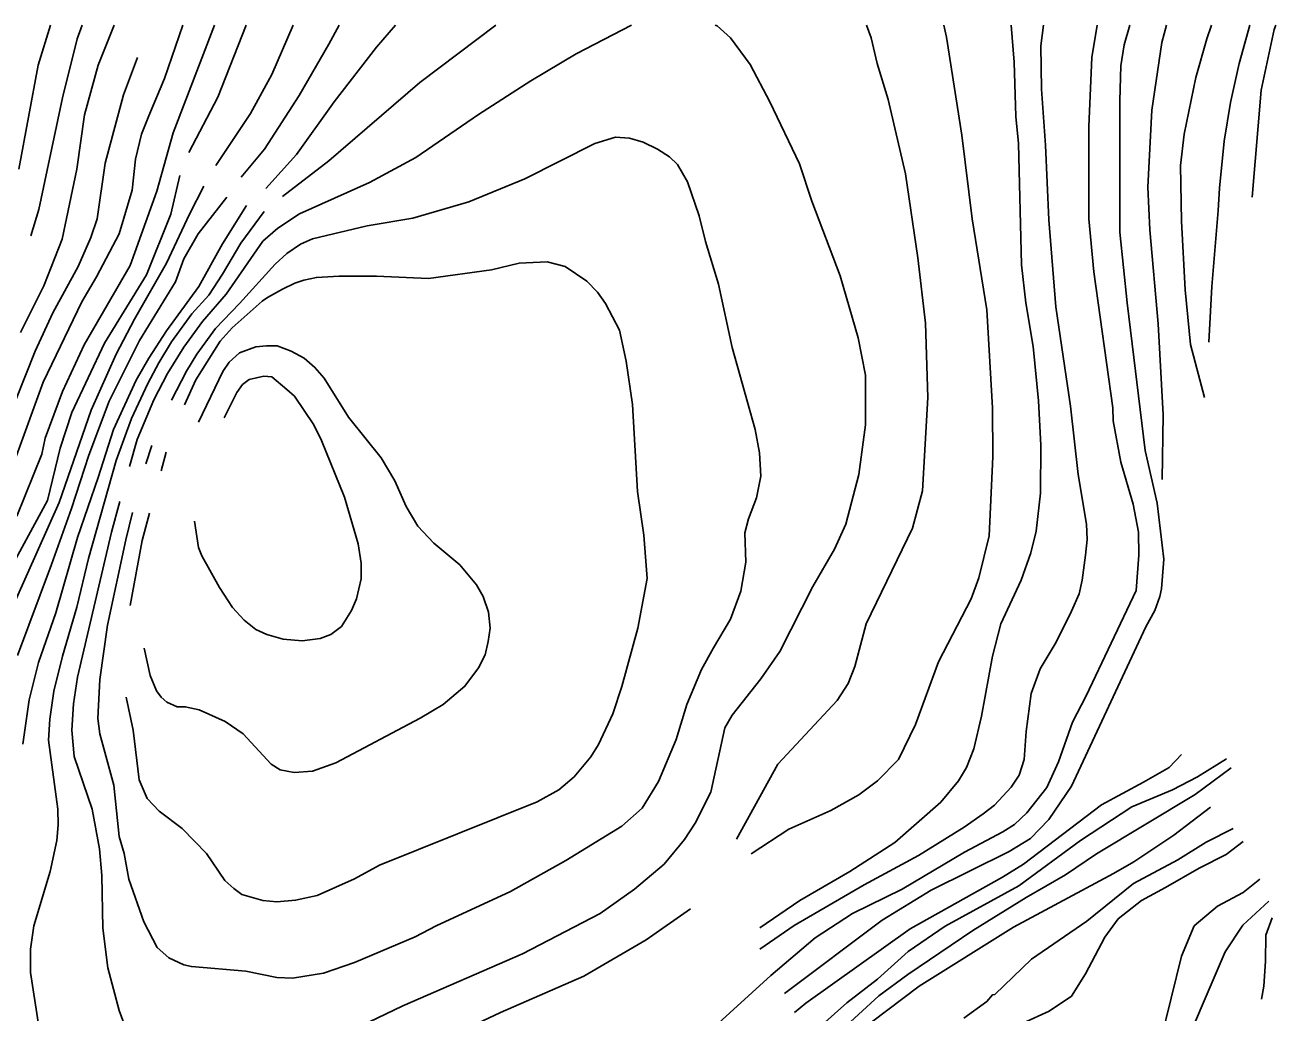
# Model space of a CAD drawing. Extents: x -555860 to -552701, y -1187050 to -1182291.
# Drawn here: x -555576.4 to -555121.9, y -1182649.5 to -1182290.5 of the extents above; entities that cross this region are included whole.
import ezdxf

# ---------------------------------------------------------------- set-up
doc = ezdxf.new("R2010")
doc.units = 0
doc.layers.add('Level 40', color=7, linetype='Continuous')
doc.layers.add('Level 41', color=7, linetype='Continuous')

msp = doc.modelspace()

# ---------------------------------------------------------------- linework, layer by layer
at = {"layer": 'Level 40'}
for points in [[(-555555.64, -1182290.51), (-555557.39, -1182295.51), (-555562.75, -1182316.96), (-555571.36, -1182357.6), (-555574.28, -1182367.14)], [(-555356, -1182290.51), (-555376.2, -1182301.01), (-555392.57, -1182310.75), (-555411.62, -1182323.02), (-555434.34, -1182338.69), (-555451.27, -1182347.72), (-555476.67, -1182359.15), (-555484.57, -1182364.37), (-555489.94, -1182369.03), (-555503.34, -1182388.36), (-555511.95, -1182398.24), (-555518.72, -1182407.55), (-555524.65, -1182417.15), (-555529.59, -1182426.74), (-555535.66, -1182441.14), (-555538.36, -1182450.89)], [(-555495.98, -1182290.51), (-555506.31, -1182316.68), (-555516.89, -1182336.85)], [(-555457.48, -1182655.78), (-555439.13, -1182646.89), (-555395.67, -1182627.98), (-555367.45, -1182613.3), (-555354.89, -1182604.55), (-555344.16, -1182595.38), (-555336.82, -1182586.49), (-555332.87, -1182580.56), (-555327.23, -1182569.27), (-555322.15, -1182545.85), (-555319.47, -1182541.33), (-555309.03, -1182528.07), (-555302.11, -1182518.19), (-555290.11, -1182494.48), (-555282.35, -1182480.93), (-555278.12, -1182471.9), (-555273.46, -1182453.84), (-555271.07, -1182435.78), (-555271.07, -1182417.71), (-555273.75, -1182404.17), (-555280.24, -1182381.59), (-555290.54, -1182354.49), (-555295.05, -1182340.95), (-555305.78, -1182318.37), (-555312.98, -1182304.82), (-555320.03, -1182295.22), (-555324.97, -1182290.85), (-555325.6, -1182290.51)], [(-555186.91, -1182290.51), (-555188.79, -1182302.28), (-555189.92, -1182327.4), (-555189.92, -1182360.98), (-555188.09, -1182380.18), (-555181.17, -1182429.57), (-555181.03, -1182434.36), (-555178.21, -1182449.32), (-555173.84, -1182464.56), (-555171.86, -1182474.73), (-555171.69, -1182483.17), (-555172.71, -1182496.03), (-555190.91, -1182534.28), (-555195.85, -1182543.87), (-555200.93, -1182558.27), (-555205.16, -1182567.58), (-555212.36, -1182576.75), (-555216.88, -1182580.99), (-555221.11, -1182583.67), (-555235.08, -1182591), (-555257.66, -1182604.55), (-555275.72, -1182613.3), (-555289.27, -1182622.19), (-555305.36, -1182635.88), (-555327.09, -1182655.63)], [(-555121.9, -1182290.51), (-555122.61, -1182292.12), (-555127.27, -1182314.13), (-555130.51, -1182353.02)], [(-555583.64, -1182491.66), (-555568.26, -1182463.29), (-555563.6, -1182444.24), (-555559.36, -1182431.26), (-555547.51, -1182406.14), (-555532.27, -1182381.3), (-555523.38, -1182359.29), (-555520.09, -1182345.21)], [(-555541.88, -1182463.58), (-555544.97, -1182474.72), (-555557.25, -1182527.5), (-555558.8, -1182537.1), (-555559.36, -1182546.69), (-555558.52, -1182556.29), (-555552.03, -1182575.48), (-555549.35, -1182589.87), (-555548.5, -1182599.47), (-555548.08, -1182618.66), (-555546.24, -1182633.06), (-555542.15, -1182648.58), (-555538.62, -1182658.18)], [(-555145.65, -1182574.73), (-555159.03, -1182584.86), (-555173.58, -1182594.53), (-555180.89, -1182598.76), (-555217.3, -1182618.24), (-555251.59, -1182639.69), (-555274.31, -1182656.91)], [(-555123.25, -1182614.86), (-555125.55, -1182621.16), (-555125.66, -1182630.67), (-555126.27, -1182639.68), (-555127.15, -1182644.5)]]:
    msp.add_lwpolyline(points, dxfattribs=at)
at = {"layer": 'Level 41'}
for points in [[(-555580.05, -1182448.67), (-555569.81, -1182420.25), (-555555.7, -1182391.04), (-555550.44, -1182382.06), (-555542.15, -1182366.35), (-555537.49, -1182350.54), (-555536.22, -1182339.25), (-555534.1, -1182330.22), (-555531.42, -1182323.45), (-555525.64, -1182309.9), (-555519.02, -1182290.51)], [(-555507.51, -1182290.51), (-555522.53, -1182329.66), (-555528.46, -1182350.82), (-555538.2, -1182377.92), (-555554.85, -1182406.71), (-555562.75, -1182423.64), (-555569.1, -1182440.57), (-555570.28, -1182446.42), (-555579.29, -1182469.01)], [(-555567.11, -1182290.51), (-555571.64, -1182305.1), (-555578.56, -1182342.92)], [(-555543.99, -1182290.51), (-555549.77, -1182305.1), (-555554.71, -1182323.17), (-555557.53, -1182342.92), (-555562.89, -1182368.32), (-555569.53, -1182385.26), (-555577.99, -1182402.19)], [(-555506.99, -1182341.55), (-555494.45, -1182322.6), (-555486.69, -1182308.49), (-555479, -1182290.51)], [(-555462.23, -1182290.51), (-555465.95, -1182297.48), (-555476.81, -1182316.11), (-555489.37, -1182335.58), (-555497.82, -1182345.84)], [(-555488.85, -1182349.94), (-555477.8, -1182337.56), (-555464.11, -1182318.37), (-555448.73, -1182298.61), (-555441.81, -1182290.51)], [(-555405.38, -1182290.51), (-555432.93, -1182311.45), (-555465.95, -1182339.82), (-555482.8, -1182352.86)], [(-555317.86, -1182586.36), (-555302.88, -1182559.1), (-555281.37, -1182535.97), (-555277.27, -1182529.76), (-555274.88, -1182523.55), (-555270.78, -1182508.03), (-555253.99, -1182473.31), (-555250.32, -1182459.77), (-555248.34, -1182425.9), (-555249.19, -1182398.8), (-555252.01, -1182375.1), (-555256.53, -1182344.61), (-555262.74, -1182317.52), (-555266.83, -1182304.54), (-555268.95, -1182295.22), (-555270.72, -1182290.51)], [(-555242.52, -1182290.51), (-555241.57, -1182294.94), (-555236.07, -1182330.5), (-555232.26, -1182360.99), (-555226.9, -1182394.01), (-555224.92, -1182429.57), (-555224.78, -1182447.35), (-555226.05, -1182476.14), (-555229.86, -1182491.38), (-555232.68, -1182499), (-555244.54, -1182521.86), (-555252.86, -1182544.72), (-555259.07, -1182557.42), (-555266.69, -1182565.18), (-555273.46, -1182570.26), (-555283.62, -1182575.91), (-555298.86, -1182582.68), (-555312.51, -1182591.71)], [(-555206.42, -1182290.51), (-555207.28, -1182298.05), (-555207.14, -1182313.85), (-555205.59, -1182334.17), (-555204.46, -1182361.27), (-555201.92, -1182392.88), (-555196.56, -1182429), (-555193.73, -1182453.84), (-555190.77, -1182471.9), (-555190.51, -1182477.48), (-555191.05, -1182483.19), (-555192.32, -1182492.22), (-555193.43, -1182497.18), (-555196.13, -1182503.51), (-555201.78, -1182514.8), (-555207.56, -1182524.4), (-555210.81, -1182533.43), (-555212.64, -1182547.26), (-555213.35, -1182557.42), (-555215.18, -1182563.06), (-555218.15, -1182567.44), (-555224.21, -1182573.93), (-555228.31, -1182577.18), (-555235.22, -1182581.97), (-555251.73, -1182592.27), (-555271.49, -1182602.86), (-555296.89, -1182617.68), (-555309.45, -1182626.28)], [(-555309.39, -1182618.52), (-555294.91, -1182608.64), (-555276.71, -1182598.06), (-555260.34, -1182587.48), (-555243.69, -1182572.94), (-555237.2, -1182565.18), (-555234.38, -1182560.24), (-555231.69, -1182553.47), (-555228.87, -1182541.61), (-555224.92, -1182519.88), (-555221.82, -1182508.03), (-555214.48, -1182492.22), (-555210.95, -1182482.34), (-555208.97, -1182474.44), (-555207.42, -1182460.61), (-555207.28, -1182443.11), (-555208.13, -1182427.03), (-555210.1, -1182407.27), (-555212.78, -1182391.47), (-555214.34, -1182377.64), (-555215.46, -1182333.61), (-555216.45, -1182323.73), (-555217.02, -1182303.97), (-555218.09, -1182290.51)], [(-555300.42, -1182642.4), (-555265, -1182615.7), (-555247.22, -1182604.83), (-555218.85, -1182590.86), (-555211.09, -1182586.06), (-555204.46, -1182579.15), (-555196.13, -1182567.01), (-555169.18, -1182509.16), (-555165.93, -1182503.23), (-555164.1, -1182498.15), (-555163.48, -1182495.35), (-555162.63, -1182484.63), (-555165.02, -1182464.23), (-555169.47, -1182445.08), (-555175.95, -1182391.47), (-555178.63, -1182365.78), (-555178.63, -1182318.09), (-555178.21, -1182305.39), (-555177.08, -1182297.76), (-555174.95, -1182290.51)], [(-555163.3, -1182455.69), (-555162.94, -1182432.17), (-555164.65, -1182399.1), (-555167.77, -1182364.94), (-555168.47, -1182349.41), (-555167.06, -1182321.47), (-555163.39, -1182296.92), (-555161.63, -1182290.51)], [(-555147.84, -1182425.79), (-555152.9, -1182406.57), (-555154.93, -1182386.67), (-555156.2, -1182361.83), (-555156.62, -1182341.51), (-555155.21, -1182330.22), (-555150.97, -1182309.62), (-555147.02, -1182295.51), (-555145.36, -1182290.51)], [(-555131.39, -1182290.51), (-555135.31, -1182304.54), (-555138.42, -1182318.65), (-555140.67, -1182332.76), (-555142.41, -1182349.84), (-555142.93, -1182357.88), (-555145.19, -1182385.54), (-555146.28, -1182405.78)], [(-555535.53, -1182302.28), (-555540.6, -1182315.83), (-555547.23, -1182340.66), (-555550.19, -1182360.98), (-555552.45, -1182367.76), (-555557.11, -1182378.2), (-555566.28, -1182395.13), (-555572.63, -1182408.96), (-555586.62, -1182443.8)], [(-555523.2, -1182426.76), (-555517.74, -1182416.3), (-555513.93, -1182410.09), (-555507.15, -1182400.78), (-555498.4, -1182391.75), (-555485.53, -1182377.45), (-555481.24, -1182373.54), (-555476.25, -1182370.16), (-555471.87, -1182368.18), (-555452.12, -1182363.52), (-555435.46, -1182360.7), (-555415.15, -1182354.78), (-555394.82, -1182346.45), (-555369.42, -1182333.61), (-555361.8, -1182331.21), (-555356.72, -1182331.63), (-555351.76, -1182333.05), (-555346.56, -1182335.58), (-555342.19, -1182338.41), (-555339.36, -1182341.23), (-555335.7, -1182347.44), (-555331.46, -1182359.86), (-555329.2, -1182369.17), (-555324.41, -1182384.69), (-555319.47, -1182407.69), (-555311.14, -1182437.47), (-555309.59, -1182445.94), (-555309.03, -1182454.4), (-555310.58, -1182462.31), (-555313.54, -1182469.93), (-555314.81, -1182475.01), (-555314.53, -1182485.73), (-555316.36, -1182496.17), (-555320.03, -1182506.33), (-555326.24, -1182516.78), (-555330.62, -1182524.68), (-555335.98, -1182537.38), (-555339.79, -1182550.08), (-555346.28, -1182565.32), (-555352.21, -1182575.06), (-555359.55, -1182581.55), (-555379.87, -1182594.11), (-555400.05, -1182605.4), (-555427, -1182617.82), (-555434.62, -1182621.77), (-555456.63, -1182631.08), (-555467.92, -1182635.03), (-555479.21, -1182636.87), (-555484.86, -1182636.58), (-555496.15, -1182634.33), (-555515.9, -1182632.63), (-555518.72, -1182631.93), (-555524.09, -1182629.39), (-555528.32, -1182625.72), (-555533.26, -1182616.41), (-555538.62, -1182600.88), (-555540.31, -1182591.57), (-555542.15, -1182585.36), (-555544.12, -1182566.73), (-555549.2, -1182548.1), (-555549.91, -1182542.46), (-555549.2, -1182528.35), (-555546.38, -1182508.59), (-555539.75, -1182477.55), (-555537.29, -1182467.61)], [(-555511.42, -1182349.09), (-555516.61, -1182359.29), (-555524.93, -1182377.07), (-555536.65, -1182397.39), (-555543.28, -1182410.09), (-555552.31, -1182430.41), (-555563.96, -1182463.96), (-555583.5, -1182507.75)], [(-555503.1, -1182353.01), (-555513.47, -1182366.38), (-555518.72, -1182375.52), (-555521.69, -1182383.85), (-555534.81, -1182405.15), (-555545.82, -1182427.17), (-555553.16, -1182446.78), (-555559.51, -1182466.12), (-555566.7, -1182486.58), (-555579.12, -1182519.6)], [(-555495.91, -1182356.08), (-555504.63, -1182369.98), (-555513.22, -1182385.54), (-555524.93, -1182401.63), (-555531.42, -1182411.5), (-555535.99, -1182419.57), (-555544.17, -1182437.44), (-555549.77, -1182454.97), (-555557.27, -1182476.71), (-555565.15, -1182504.08), (-555571.5, -1182522.14), (-555574.89, -1182535.69), (-555577.15, -1182551.77)], [(-555489.53, -1182358.26), (-555497.92, -1182369.83), (-555504.61, -1182381.02), (-555509.55, -1182388.64), (-555515.76, -1182395.42), (-555523.1, -1182405.58), (-555527.76, -1182413.2), (-555531.71, -1182420.82), (-555537.63, -1182433.52), (-555543.28, -1182448.76), (-555553.3, -1182484.32), (-555557.55, -1182502), (-555562.75, -1182519.88), (-555565.86, -1182532.58), (-555567.41, -1182542.74), (-555567.83, -1182550.36), (-555564.45, -1182575.48), (-555564.3, -1182581.13), (-555564.87, -1182586.77), (-555567.27, -1182598.06), (-555573.2, -1182617.82), (-555574.32, -1182626.28), (-555574.32, -1182634.75), (-555571.64, -1182652.81)], [(-555539.6, -1182534.69), (-555537.07, -1182546.69), (-555534.95, -1182564.76), (-555531.99, -1182571.53), (-555527.61, -1182576.19), (-555519.29, -1182582.4), (-555510.4, -1182591.57), (-555503.77, -1182601.3), (-555500.5, -1182604.28), (-555497.56, -1182606.39), (-555489.94, -1182608.64), (-555484.89, -1182609.09), (-555478.08, -1182608.5), (-555470.18, -1182606.81), (-555456.63, -1182600.74), (-555447.6, -1182595.8), (-555390.31, -1182572.8), (-555382.41, -1182568.43), (-555376.9, -1182563.63), (-555370.83, -1182556.43), (-555368.01, -1182551.91), (-555362.79, -1182540.77), (-555359.55, -1182530.89), (-555353.76, -1182509.72), (-555350.37, -1182491.66), (-555351.5, -1182475.85), (-555353.9, -1182460.05), (-555355.73, -1182428.44), (-555357.99, -1182412.63), (-555360.39, -1182401.34), (-555365.47, -1182391.75), (-555368.44, -1182387.52), (-555372.24, -1182383.56), (-555380.15, -1182378.2), (-555386.64, -1182376.51), (-555396.8, -1182377.07), (-555406.96, -1182379.47), (-555429.82, -1182382.57), (-555448.73, -1182381.73), (-555462.28, -1182381.73), (-555470.49, -1182382.21), (-555475.03, -1182383.16), (-555478.32, -1182384.26), (-555482.88, -1182386.53), (-555488.24, -1182389.49), (-555490.22, -1182390.9), (-555501.08, -1182400.5), (-555505.46, -1182405.44), (-555514.35, -1182419.41), (-555518.46, -1182428.53)], [(-555513.36, -1182434.79), (-555504.47, -1182416.44), (-555502.21, -1182413.05), (-555498.4, -1182409.67), (-555492.48, -1182407.41), (-555488.59, -1182407.02), (-555484.71, -1182407.13), (-555479.69, -1182409.06), (-555474.98, -1182411.5), (-555471.03, -1182414.89), (-555467.64, -1182418.84), (-555458.89, -1182432.95), (-555447.04, -1182447.77), (-555441.96, -1182456.1), (-555437.86, -1182465.41), (-555433.63, -1182472.61), (-555427.84, -1182478.82), (-555418.37, -1182486.68), (-555412.32, -1182493.92), (-555409.9, -1182498.2), (-555407.95, -1182503.79), (-555407.38, -1182509.72), (-555408.15, -1182514.55), (-555409.22, -1182519.32), (-555411.62, -1182524.11), (-555416.56, -1182530.75), (-555424.46, -1182537.38), (-555432.78, -1182542.32), (-555463.41, -1182558.55), (-555471.87, -1182561.65), (-555478.65, -1182562.07), (-555483.73, -1182561.09), (-555486.97, -1182559.11), (-555497.13, -1182548.1), (-555503.62, -1182543.59), (-555513.08, -1182539.35), (-555518.16, -1182538.23), (-555521.12, -1182538.23), (-555524.86, -1182536.59), (-555526.92, -1182534.73), (-555528.6, -1182532.44), (-555530.86, -1182526.8), (-555533.12, -1182516.92)], [(-555504.03, -1182433.29), (-555499.36, -1182424.09), (-555497.32, -1182421.18), (-555494.9, -1182419.31), (-555489.65, -1182418.14), (-555486.71, -1182418.39), (-555481.21, -1182422.9), (-555478.52, -1182425.41), (-555471.45, -1182435.78), (-555468.63, -1182441.42), (-555460.3, -1182462.02), (-555455.36, -1182478.96), (-555454.23, -1182486.01), (-555454.3, -1182491.72), (-555455.93, -1182499), (-555457.76, -1182503.23), (-555461.43, -1182509.02), (-555465.24, -1182511.98), (-555469.19, -1182513.39), (-555475.68, -1182514.24), (-555482.6, -1182513.67), (-555488.53, -1182511.98), (-555492.48, -1182510.14), (-555496.71, -1182506.76), (-555500.94, -1182502.1), (-555505.74, -1182494.9), (-555512.09, -1182483.33), (-555513.36, -1182480.37), (-555514.78, -1182470.82)], [(-555532.5, -1182449.89), (-555530.26, -1182443.23)], [(-555525.04, -1182445.7), (-555526.9, -1182452.52)], [(-555531.11, -1182467.93), (-555533.82, -1182477.83), (-555538.2, -1182501.39)], [(-555296.86, -1182649.25), (-555292.72, -1182645.92), (-555254.84, -1182618.94), (-555221.25, -1182600.18), (-555213.63, -1182595.38), (-555185.32, -1182573.9), (-555170.08, -1182565.66), (-555160.71, -1182560.25), (-555156.26, -1182555.55)], [(-555294.63, -1182660.86), (-555277.84, -1182645.76), (-555266.69, -1182637.15), (-555255.54, -1182627.13), (-555242.14, -1182617.96), (-555215.32, -1182603.28), (-555192.89, -1182586.77), (-555174.3, -1182574.58), (-555159.53, -1182568.44), (-555150.38, -1182563.73), (-555139.83, -1182557.14)], [(-555280.94, -1182656.76), (-555266.13, -1182643.22), (-555255.68, -1182635.45), (-555231.98, -1182619.51), (-555212.64, -1182607.51), (-555198.39, -1182599.33), (-555187.1, -1182591.71), (-555151.31, -1182570.06), (-555138.17, -1182560.4)], [(-555235.36, -1182651.4), (-555226.9, -1182645.33), (-555224.92, -1182642.94), (-555224.07, -1182642.79), (-555210.67, -1182629.95), (-555190.63, -1182616.12), (-555173.7, -1182602.44), (-555157.6, -1182593.79), (-555147.27, -1182587.42), (-555137.4, -1182582.46)], [(-555213.91, -1182653.24), (-555204.32, -1182648.86), (-555196.13, -1182643.36), (-555191.05, -1182635.31), (-555184.14, -1182621.91), (-555179.2, -1182615.28), (-555170.75, -1182608.64), (-555162.05, -1182603.91), (-555149.83, -1182596.83), (-555139.96, -1182591.87), (-555133.86, -1182587.16)], [(-555127.76, -1182600.84), (-555133.77, -1182605.76), (-555143.1, -1182610.69), (-555151.64, -1182617.83), (-555156.2, -1182628.82), (-555163.68, -1182659.3), (-555169.32, -1182672.85), (-555174.4, -1182679.34), (-555184.56, -1182686.96), (-555190.77, -1182689.36), (-555203.19, -1182692.32), (-555212.5, -1182697.12), (-555236.43, -1182711.72), (-555258.02, -1182721.83), (-555271.52, -1182726.03)], [(-555430.67, -1182661.99), (-555403.57, -1182649.28), (-555373.37, -1182636.16), (-555350.66, -1182622.9), (-555334.57, -1182611.61)], [(-555124.51, -1182608.82), (-555133.9, -1182617.63), (-555140.38, -1182627.31), (-555158.74, -1182670.31), (-555167.06, -1182685.05), (-555174.66, -1182691.94), (-555183.01, -1182696.38)]]:
    msp.add_lwpolyline(points, dxfattribs=at)

doc.saveas('drawing.dxf')
